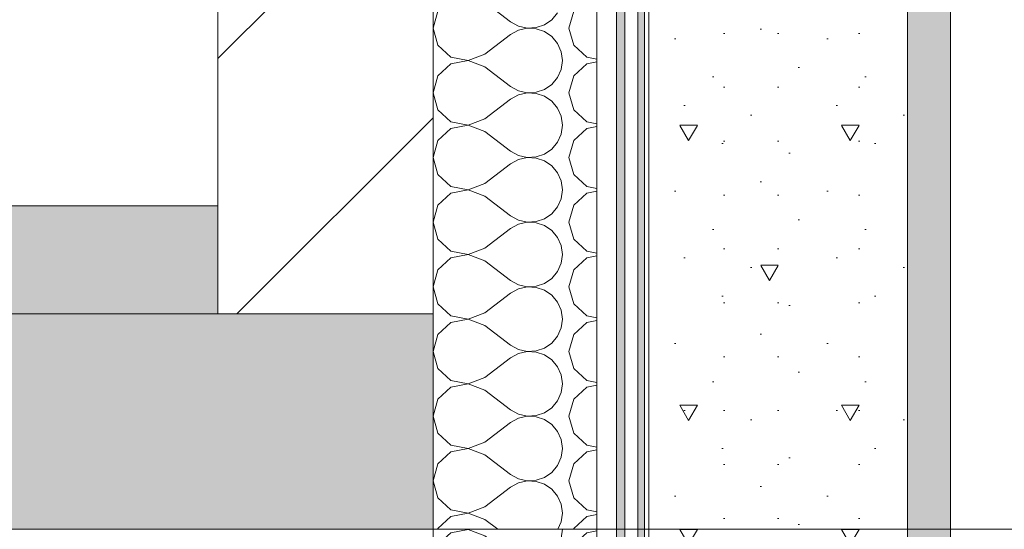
# Model space of a CAD drawing. Header units: millimetres. Extents: x -7244646 to -5701154, y 5723682 to 6071635.
# Tile 353 of 656: x -6357556 to -6356643, y 5765609 to 5766082. Entities that reach past the tile are written whole.
import ezdxf

# ---------------------------------------------------------------- set-up
doc = ezdxf.new("R2010")
doc.units = ezdxf.units.MM
doc.header["$MEASUREMENT"] = 0
doc.set_wipeout_variables(frame=1)
doc.linetypes.add('Wipeout_Contour', pattern=[1000, 0, -1000])
for name, color, linetype, lineweight in [('0_Ном._пера__1', 7, 'Continuous', 0), ('0_Ном._пера__120', 7, 'Continuous', 0), ('0_Ном._пера__141', 7, 'Continuous', 5), ('0_Ном._пера__2', 8, 'Continuous', 15), ('0_Ном._пера__21', 7, 'Continuous', 5)]:
    doc.layers.add(name, color=color, linetype=linetype, lineweight=lineweight)
doc.layers.add('0_Ном._пера__166', color=7, linetype='Continuous', lineweight=5, true_color=0x97cbff)

# ---------------------------------------------------------------- blocks, each defined once
blk = doc.blocks.new('*X250', base_point=(-7387333.12, 5739809.18))
at = {"layer": '0_Ном._пера__1', "color": 7, "linetype": 'Continuous', "lineweight": 0}
for p, q in [((-6357140.06, 5765609.06), (-6357156.17, 5765606.01)), ((-6357124.75, 5765603.18), (-6357140.06, 5765609.06)), ((-6357053.89, 5765600.98), (-6357052.75, 5765609.18)), ((-6357020.66, 5765607.81), (-6357030.17, 5765606.01)), ((-6357156.17, 5765606.01), (-6357168.27, 5765594.95)), ((-6357124.75, 5765603.18), (-6357100.75, 5765585.18)), ((-6357057.23, 5765593.41), (-6357053.89, 5765600.98)), ((-6357030.17, 5765606.01), (-6357042.27, 5765594.95)), ((-6357168.27, 5765594.95), (-6357172.75, 5765579.18)), ((-6357062.51, 5765587.03), (-6357057.23, 5765593.41)), ((-6357042.27, 5765594.95), (-6357046.75, 5765579.18)), ((-6357100.75, 5765585.18), (-6357093.51, 5765581.17)), ((-6357093.51, 5765581.17), (-6357085.45, 5765579.3)), ((-6357085.45, 5765579.3), (-6357077.18, 5765579.7)), ((-6357077.18, 5765579.7), (-6357069.34, 5765582.35)), ((-6357069.34, 5765582.35), (-6357062.51, 5765587.03)), ((-6357172.75, 5765579.18), (-6357168.27, 5765563.41)), ((-6357124.75, 5765555.18), (-6357100.75, 5765573.18)), ((-6357093.51, 5765577.19), (-6357100.75, 5765573.18)), ((-6357085.45, 5765579.06), (-6357093.51, 5765577.19)), ((-6357077.18, 5765578.66), (-6357085.45, 5765579.06)), ((-6357069.34, 5765576.01), (-6357077.18, 5765578.66)), ((-6357062.51, 5765571.33), (-6357069.34, 5765576.01)), ((-6357057.23, 5765564.95), (-6357062.51, 5765571.33)), ((-6357046.75, 5765579.18), (-6357042.27, 5765563.41)), ((-6357168.27, 5765563.41), (-6357156.17, 5765552.35)), ((-6357053.89, 5765557.38), (-6357057.23, 5765564.95)), ((-6357042.27, 5765563.41), (-6357030.17, 5765552.35)), ((-6357156.17, 5765552.35), (-6357140.06, 5765549.3)), ((-6357140.06, 5765549.3), (-6357124.75, 5765555.18)), ((-6357052.75, 5765549.18), (-6357053.89, 5765557.38)), ((-6357030.17, 5765552.35), (-6357020.66, 5765550.55)), ((-6357156.17, 5765546.01), (-6357168.27, 5765534.95)), ((-6357140.06, 5765549.06), (-6357156.17, 5765546.01)), ((-6357124.75, 5765543.18), (-6357140.06, 5765549.06)), ((-6357124.75, 5765543.18), (-6357100.75, 5765525.18)), ((-6357053.89, 5765540.98), (-6357052.75, 5765549.18)), ((-6357030.17, 5765546.01), (-6357042.27, 5765534.95)), ((-6357020.66, 5765547.81), (-6357030.17, 5765546.01)), ((-6357168.27, 5765534.95), (-6357172.75, 5765519.18)), ((-6357057.23, 5765533.41), (-6357053.89, 5765540.98)), ((-6357042.27, 5765534.95), (-6357046.75, 5765519.18)), ((-6357100.75, 5765525.18), (-6357093.51, 5765521.17)), ((-6357069.34, 5765522.35), (-6357062.51, 5765527.03)), ((-6357062.51, 5765527.03), (-6357057.23, 5765533.41)), ((-6357172.75, 5765519.18), (-6357168.27, 5765503.41)), ((-6357093.51, 5765517.19), (-6357100.75, 5765513.18)), ((-6357093.51, 5765521.17), (-6357085.45, 5765519.3)), ((-6357085.45, 5765519.06), (-6357093.51, 5765517.19)), ((-6357085.45, 5765519.3), (-6357077.18, 5765519.7)), ((-6357077.18, 5765518.66), (-6357085.45, 5765519.06)), ((-6357077.18, 5765519.7), (-6357069.34, 5765522.35)), ((-6357069.34, 5765516.01), (-6357077.18, 5765518.66)), ((-6357062.51, 5765511.33), (-6357069.34, 5765516.01)), ((-6357046.75, 5765519.18), (-6357042.27, 5765503.41)), ((-6357124.75, 5765495.18), (-6357100.75, 5765513.18)), ((-6357057.23, 5765504.95), (-6357062.51, 5765511.33)), ((-6357168.27, 5765503.41), (-6357156.17, 5765492.35)), ((-6357053.89, 5765497.38), (-6357057.23, 5765504.95)), ((-6357042.27, 5765503.41), (-6357030.17, 5765492.35)), ((-6357156.17, 5765492.35), (-6357140.06, 5765489.3)), ((-6357140.06, 5765489.06), (-6357156.17, 5765486.01)), ((-6357140.06, 5765489.3), (-6357124.75, 5765495.18)), ((-6357124.75, 5765483.18), (-6357140.06, 5765489.06)), ((-6357052.75, 5765489.18), (-6357053.89, 5765497.38)), ((-6357053.89, 5765480.98), (-6357052.75, 5765489.18)), ((-6357030.17, 5765492.35), (-6357020.66, 5765490.55)), ((-6357156.17, 5765486.01), (-6357168.27, 5765474.95)), ((-6357124.75, 5765483.18), (-6357100.75, 5765465.18)), ((-6357057.23, 5765473.41), (-6357053.89, 5765480.98)), ((-6357030.17, 5765486.01), (-6357042.27, 5765474.95)), ((-6357020.66, 5765487.81), (-6357030.17, 5765486.01)), ((-6357168.27, 5765474.95), (-6357172.75, 5765459.18)), ((-6357062.51, 5765467.03), (-6357057.23, 5765473.41)), ((-6357042.27, 5765474.95), (-6357046.75, 5765459.18)), ((-6357100.75, 5765465.18), (-6357093.51, 5765461.17)), ((-6357093.51, 5765461.17), (-6357085.45, 5765459.3)), ((-6357077.18, 5765459.7), (-6357069.34, 5765462.35)), ((-6357069.34, 5765462.35), (-6357062.51, 5765467.03)), ((-6357172.75, 5765459.18), (-6357168.27, 5765443.41)), ((-6357124.75, 5765435.18), (-6357100.75, 5765453.18)), ((-6357093.51, 5765457.19), (-6357100.75, 5765453.18)), ((-6357085.45, 5765459.06), (-6357093.51, 5765457.19)), ((-6357085.45, 5765459.3), (-6357077.18, 5765459.7)), ((-6357077.18, 5765458.66), (-6357085.45, 5765459.06)), ((-6357069.34, 5765456.01), (-6357077.18, 5765458.66)), ((-6357062.51, 5765451.33), (-6357069.34, 5765456.01)), ((-6357046.75, 5765459.18), (-6357042.27, 5765443.41)), ((-6357168.27, 5765443.41), (-6357156.17, 5765432.35)), ((-6357057.23, 5765444.95), (-6357062.51, 5765451.33)), ((-6357053.89, 5765437.38), (-6357057.23, 5765444.95)), ((-6357042.27, 5765443.41), (-6357030.17, 5765432.35)), ((-6357140.06, 5765429.3), (-6357124.75, 5765435.18)), ((-6357052.75, 5765429.18), (-6357053.89, 5765437.38)), ((-6357156.17, 5765426.01), (-6357168.27, 5765414.95)), ((-6357156.17, 5765432.35), (-6357140.06, 5765429.3)), ((-6357140.06, 5765429.06), (-6357156.17, 5765426.01)), ((-6357124.75, 5765423.18), (-6357140.06, 5765429.06)), ((-6357053.89, 5765420.98), (-6357052.75, 5765429.18)), ((-6357030.17, 5765426.01), (-6357042.27, 5765414.95)), ((-6357030.17, 5765432.35), (-6357020.66, 5765430.55)), ((-6357020.66, 5765427.81), (-6357030.17, 5765426.01)), ((-6357124.75, 5765423.18), (-6357100.75, 5765405.18)), ((-6357057.23, 5765413.41), (-6357053.89, 5765420.98)), ((-6357168.27, 5765414.95), (-6357172.75, 5765399.18)), ((-6357069.34, 5765402.35), (-6357062.51, 5765407.03)), ((-6357062.51, 5765407.03), (-6357057.23, 5765413.41)), ((-6357042.27, 5765414.95), (-6357046.75, 5765399.18)), ((-6357172.75, 5765399.18), (-6357168.27, 5765383.41)), ((-6357100.75, 5765405.18), (-6357093.51, 5765401.17)), ((-6357093.51, 5765397.19), (-6357100.75, 5765393.18)), ((-6357093.51, 5765401.17), (-6357085.45, 5765399.3)), ((-6357085.45, 5765399.06), (-6357093.51, 5765397.19)), ((-6357085.45, 5765399.3), (-6357077.18, 5765399.7)), ((-6357077.18, 5765398.66), (-6357085.45, 5765399.06)), ((-6357077.18, 5765399.7), (-6357069.34, 5765402.35)), ((-6357069.34, 5765396.01), (-6357077.18, 5765398.66)), ((-6357046.75, 5765399.18), (-6357042.27, 5765383.41)), ((-6357124.75, 5765375.18), (-6357100.75, 5765393.18)), ((-6357062.51, 5765391.33), (-6357069.34, 5765396.01)), ((-6357057.23, 5765384.95), (-6357062.51, 5765391.33)), ((-6357168.27, 5765383.41), (-6357156.17, 5765372.35)), ((-6357053.89, 5765377.38), (-6357057.23, 5765384.95)), ((-6357042.27, 5765383.41), (-6357030.17, 5765372.35)), ((-6357156.17, 5765372.35), (-6357140.06, 5765369.3)), ((-6357140.06, 5765369.3), (-6357124.75, 5765375.18)), ((-6357052.75, 5765369.18), (-6357053.89, 5765377.38)), ((-6357030.17, 5765372.35), (-6357020.66, 5765370.55)), ((-6357156.17, 5765366.01), (-6357168.27, 5765354.95)), ((-6357140.06, 5765369.06), (-6357156.17, 5765366.01)), ((-6357124.75, 5765363.18), (-6357140.06, 5765369.06)), ((-6357124.75, 5765363.18), (-6357100.75, 5765345.18)), ((-6357057.23, 5765353.41), (-6357053.89, 5765360.98)), ((-6357053.89, 5765360.98), (-6357052.75, 5765369.18)), ((-6357030.17, 5765366.01), (-6357042.27, 5765354.95)), ((-6357020.66, 5765367.81), (-6357030.17, 5765366.01)), ((-6357168.27, 5765354.95), (-6357172.75, 5765339.18)), ((-6357062.51, 5765347.03), (-6357057.23, 5765353.41)), ((-6357042.27, 5765354.95), (-6357046.75, 5765339.18)), ((-6357100.75, 5765345.18), (-6357093.51, 5765341.17)), ((-6357077.18, 5765339.7), (-6357069.34, 5765342.35)), ((-6357069.34, 5765342.35), (-6357062.51, 5765347.03)), ((-6357172.75, 5765339.18), (-6357168.27, 5765323.41)), ((-6357124.75, 5765315.18), (-6357100.75, 5765333.18)), ((-6357093.51, 5765337.19), (-6357100.75, 5765333.18)), ((-6357093.51, 5765341.17), (-6357085.45, 5765339.3)), ((-6357085.45, 5765339.06), (-6357093.51, 5765337.19)), ((-6357085.45, 5765339.3), (-6357077.18, 5765339.7)), ((-6357077.18, 5765338.66), (-6357085.45, 5765339.06)), ((-6357069.34, 5765336.01), (-6357077.18, 5765338.66)), ((-6357062.51, 5765331.33), (-6357069.34, 5765336.01)), ((-6357046.75, 5765339.18), (-6357042.27, 5765323.41)), ((-6357057.23, 5765324.95), (-6357062.51, 5765331.33)), ((-6357053.89, 5765317.38), (-6357057.23, 5765324.95)), ((-6357168.27, 5765323.41), (-6357156.17, 5765312.35)), ((-6357140.06, 5765309.3), (-6357124.75, 5765315.18)), ((-6357052.75, 5765309.18), (-6357053.89, 5765317.38)), ((-6357042.27, 5765323.41), (-6357030.17, 5765312.35)), ((-6357156.17, 5765312.35), (-6357140.06, 5765309.3)), ((-6357030.17, 5765312.35), (-6357020.66, 5765310.55))]:
    blk.add_line(p, q, dxfattribs=at)
blk = doc.blocks.new('Штриховка_53_3', base_point=(-7387333.12, 5739809.18))
at = {"color": 254, "linetype": 'Wipeout_Contour', "lineweight": 0, "ltscale": 34328576.57111322}
blk.add_wipeout([(-6357172.75, 5765609.18), (-6357172.75, 5765309.18), (-6357020.66, 5765309.18), (-6357020.66, 5765609.18)], dxfattribs=at)
at = {"layer": '0_Ном._пера__1', "color": 7, "linetype": 'Continuous', "lineweight": 0, "flags": 128}
blk.add_lwpolyline([(-6357172.75, 5765609.18), (-6357172.75, 5765309.18), (-6357020.66, 5765309.18), (-6357020.66, 5765609.18)], close=True, dxfattribs=at)
at = {"layer": '0_Ном._пера__1', "color": 7, "linetype": 'Continuous', "lineweight": 0}
blk.add_blockref('*X250', (-7387333.12, 5739809.18), dxfattribs=at)
blk = doc.blocks.new('*X260', base_point=(-7387333.12, 5739809.18))
at = {"layer": '0_Ном._пера__1', "color": 7, "linetype": 'Continuous', "lineweight": 0}
for p, q in [((-6357124.75, 5766098.18), (-6357100.75, 5766080.18)), ((-6357168.27, 5766089.95), (-6357172.75, 5766074.18)), ((-6357069.34, 5766077.35), (-6357062.51, 5766082.03)), ((-6357062.51, 5766082.03), (-6357057.23, 5766088.41)), ((-6357042.27, 5766089.95), (-6357046.75, 5766074.18)), ((-6357172.75, 5766074.18), (-6357168.27, 5766058.41)), ((-6357100.75, 5766080.18), (-6357093.51, 5766076.17)), ((-6357093.51, 5766076.17), (-6357085.45, 5766074.3)), ((-6357085.45, 5766074.06), (-6357093.51, 5766072.19)), ((-6357085.45, 5766074.3), (-6357077.18, 5766074.7)), ((-6357077.18, 5766073.66), (-6357085.45, 5766074.06)), ((-6357077.18, 5766074.7), (-6357069.34, 5766077.35)), ((-6357069.34, 5766071.01), (-6357077.18, 5766073.66)), ((-6357046.75, 5766074.18), (-6357042.27, 5766058.41)), ((-6357124.75, 5766050.18), (-6357100.75, 5766068.18)), ((-6357093.51, 5766072.19), (-6357100.75, 5766068.18)), ((-6357062.51, 5766066.33), (-6357069.34, 5766071.01)), ((-6357057.23, 5766059.95), (-6357062.51, 5766066.33)), ((-6357168.27, 5766058.41), (-6357156.17, 5766047.35)), ((-6357053.89, 5766052.38), (-6357057.23, 5766059.95)), ((-6357042.27, 5766058.41), (-6357030.17, 5766047.35)), ((-6357156.17, 5766047.35), (-6357140.06, 5766044.3)), ((-6357140.06, 5766044.3), (-6357124.75, 5766050.18)), ((-6357052.75, 5766044.18), (-6357053.89, 5766052.38)), ((-6357030.17, 5766047.35), (-6357020.66, 5766045.55)), ((-6357156.17, 5766041.01), (-6357168.27, 5766029.95)), ((-6357140.06, 5766044.06), (-6357156.17, 5766041.01)), ((-6357124.75, 5766038.18), (-6357140.06, 5766044.06)), ((-6357124.75, 5766038.18), (-6357100.75, 5766020.18)), ((-6357053.89, 5766035.98), (-6357052.75, 5766044.18)), ((-6357030.17, 5766041.01), (-6357042.27, 5766029.95)), ((-6357020.66, 5766042.81), (-6357030.17, 5766041.01)), ((-6357168.27, 5766029.95), (-6357172.75, 5766014.18)), ((-6357062.51, 5766022.03), (-6357057.23, 5766028.41)), ((-6357057.23, 5766028.41), (-6357053.89, 5766035.98)), ((-6357042.27, 5766029.95), (-6357046.75, 5766014.18)), ((-6357100.75, 5766020.18), (-6357093.51, 5766016.17)), ((-6357069.34, 5766017.35), (-6357062.51, 5766022.03)), ((-6357172.75, 5766014.18), (-6357168.27, 5765998.41)), ((-6357093.51, 5766012.19), (-6357100.75, 5766008.18)), ((-6357093.51, 5766016.17), (-6357085.45, 5766014.3)), ((-6357085.45, 5766014.06), (-6357093.51, 5766012.19)), ((-6357085.45, 5766014.3), (-6357077.18, 5766014.7)), ((-6357077.18, 5766013.66), (-6357085.45, 5766014.06)), ((-6357077.18, 5766014.7), (-6357069.34, 5766017.35)), ((-6357069.34, 5766011.01), (-6357077.18, 5766013.66)), ((-6357062.51, 5766006.33), (-6357069.34, 5766011.01)), ((-6357046.75, 5766014.18), (-6357042.27, 5765998.41)), ((-6357124.75, 5765990.18), (-6357100.75, 5766008.18)), ((-6357057.23, 5765999.95), (-6357062.51, 5766006.33)), ((-6357053.89, 5765992.38), (-6357057.23, 5765999.95)), ((-6357168.27, 5765998.41), (-6357156.17, 5765987.35)), ((-6357052.75, 5765984.18), (-6357053.89, 5765992.38)), ((-6357042.27, 5765998.41), (-6357030.17, 5765987.35)), ((-6357156.17, 5765987.35), (-6357140.06, 5765984.3)), ((-6357140.06, 5765984.06), (-6357156.17, 5765981.01)), ((-6357140.06, 5765984.3), (-6357124.75, 5765990.18)), ((-6357124.75, 5765978.18), (-6357140.06, 5765984.06)), ((-6357053.89, 5765975.98), (-6357052.75, 5765984.18)), ((-6357030.17, 5765987.35), (-6357020.66, 5765985.55)), ((-6357020.66, 5765982.81), (-6357030.17, 5765981.01)), ((-6357156.17, 5765981.01), (-6357168.27, 5765969.95)), ((-6357124.75, 5765978.18), (-6357100.75, 5765960.18)), ((-6357057.23, 5765968.41), (-6357053.89, 5765975.98)), ((-6357030.17, 5765981.01), (-6357042.27, 5765969.95)), ((-6357168.27, 5765969.95), (-6357172.75, 5765954.18)), ((-6357062.51, 5765962.03), (-6357057.23, 5765968.41)), ((-6357042.27, 5765969.95), (-6357046.75, 5765954.18)), ((-6357172.75, 5765954.18), (-6357168.27, 5765938.41)), ((-6357100.75, 5765960.18), (-6357093.51, 5765956.17)), ((-6357093.51, 5765956.17), (-6357085.45, 5765954.3)), ((-6357085.45, 5765954.3), (-6357077.18, 5765954.7)), ((-6357077.18, 5765954.7), (-6357069.34, 5765957.35)), ((-6357069.34, 5765957.35), (-6357062.51, 5765962.03)), ((-6357046.75, 5765954.18), (-6357042.27, 5765938.41)), ((-6357124.75, 5765930.18), (-6357100.75, 5765948.18)), ((-6357093.51, 5765952.19), (-6357100.75, 5765948.18)), ((-6357085.45, 5765954.06), (-6357093.51, 5765952.19)), ((-6357077.18, 5765953.66), (-6357085.45, 5765954.06)), ((-6357069.34, 5765951.01), (-6357077.18, 5765953.66)), ((-6357062.51, 5765946.33), (-6357069.34, 5765951.01)), ((-6357057.23, 5765939.95), (-6357062.51, 5765946.33)), ((-6357168.27, 5765938.41), (-6357156.17, 5765927.35)), ((-6357053.89, 5765932.38), (-6357057.23, 5765939.95)), ((-6357042.27, 5765938.41), (-6357030.17, 5765927.35)), ((-6357156.17, 5765927.35), (-6357140.06, 5765924.3)), ((-6357140.06, 5765924.3), (-6357124.75, 5765930.18)), ((-6357052.75, 5765924.18), (-6357053.89, 5765932.38)), ((-6357030.17, 5765927.35), (-6357020.66, 5765925.55)), ((-6357156.17, 5765921.01), (-6357168.27, 5765909.95)), ((-6357140.06, 5765924.06), (-6357156.17, 5765921.01)), ((-6357124.75, 5765918.18), (-6357140.06, 5765924.06)), ((-6357124.75, 5765918.18), (-6357100.75, 5765900.18)), ((-6357053.89, 5765915.98), (-6357052.75, 5765924.18)), ((-6357030.17, 5765921.01), (-6357042.27, 5765909.95)), ((-6357020.66, 5765922.81), (-6357030.17, 5765921.01)), ((-6357168.27, 5765909.95), (-6357172.75, 5765894.18)), ((-6357057.23, 5765908.41), (-6357053.89, 5765915.98)), ((-6357042.27, 5765909.95), (-6357046.75, 5765894.18)), ((-6357100.75, 5765900.18), (-6357093.51, 5765896.17)), ((-6357069.34, 5765897.35), (-6357062.51, 5765902.03)), ((-6357062.51, 5765902.03), (-6357057.23, 5765908.41)), ((-6357172.75, 5765894.18), (-6357168.27, 5765878.41)), ((-6357093.51, 5765892.19), (-6357100.75, 5765888.18)), ((-6357093.51, 5765896.17), (-6357085.45, 5765894.3)), ((-6357085.45, 5765894.06), (-6357093.51, 5765892.19)), ((-6357085.45, 5765894.3), (-6357077.18, 5765894.7)), ((-6357077.18, 5765893.66), (-6357085.45, 5765894.06)), ((-6357077.18, 5765894.7), (-6357069.34, 5765897.35)), ((-6357069.34, 5765891.01), (-6357077.18, 5765893.66)), ((-6357062.51, 5765886.33), (-6357069.34, 5765891.01)), ((-6357046.75, 5765894.18), (-6357042.27, 5765878.41)), ((-6357124.75, 5765870.18), (-6357100.75, 5765888.18)), ((-6357057.23, 5765879.95), (-6357062.51, 5765886.33)), ((-6357168.27, 5765878.41), (-6357156.17, 5765867.35)), ((-6357053.89, 5765872.38), (-6357057.23, 5765879.95)), ((-6357052.75, 5765864.18), (-6357053.89, 5765872.38)), ((-6357042.27, 5765878.41), (-6357030.17, 5765867.35)), ((-6357156.17, 5765867.35), (-6357140.06, 5765864.3)), ((-6357140.06, 5765864.06), (-6357156.17, 5765861.01)), ((-6357140.06, 5765864.3), (-6357124.75, 5765870.18)), ((-6357124.75, 5765858.18), (-6357140.06, 5765864.06)), ((-6357053.89, 5765855.98), (-6357052.75, 5765864.18)), ((-6357030.17, 5765867.35), (-6357020.66, 5765865.55)), ((-6357020.66, 5765862.81), (-6357030.17, 5765861.01)), ((-6357156.17, 5765861.01), (-6357168.27, 5765849.95)), ((-6357124.75, 5765858.18), (-6357100.75, 5765840.18)), ((-6357057.23, 5765848.41), (-6357053.89, 5765855.98)), ((-6357030.17, 5765861.01), (-6357042.27, 5765849.95)), ((-6357168.27, 5765849.95), (-6357172.75, 5765834.18)), ((-6357062.51, 5765842.03), (-6357057.23, 5765848.41)), ((-6357042.27, 5765849.95), (-6357046.75, 5765834.18)), ((-6357100.75, 5765840.18), (-6357093.51, 5765836.17)), ((-6357093.51, 5765836.17), (-6357085.45, 5765834.3)), ((-6357077.18, 5765834.7), (-6357069.34, 5765837.35)), ((-6357069.34, 5765837.35), (-6357062.51, 5765842.03)), ((-6357172.75, 5765834.18), (-6357168.27, 5765818.41)), ((-6357124.75, 5765810.18), (-6357100.75, 5765828.18)), ((-6357093.51, 5765832.19), (-6357100.75, 5765828.18)), ((-6357085.45, 5765834.06), (-6357093.51, 5765832.19)), ((-6357085.45, 5765834.3), (-6357077.18, 5765834.7)), ((-6357077.18, 5765833.66), (-6357085.45, 5765834.06)), ((-6357069.34, 5765831.01), (-6357077.18, 5765833.66)), ((-6357062.51, 5765826.33), (-6357069.34, 5765831.01)), ((-6357057.23, 5765819.95), (-6357062.51, 5765826.33)), ((-6357046.75, 5765834.18), (-6357042.27, 5765818.41)), ((-6357168.27, 5765818.41), (-6357156.17, 5765807.35)), ((-6357053.89, 5765812.38), (-6357057.23, 5765819.95)), ((-6357042.27, 5765818.41), (-6357030.17, 5765807.35)), ((-6357140.06, 5765804.3), (-6357124.75, 5765810.18)), ((-6357052.75, 5765804.18), (-6357053.89, 5765812.38)), ((-6357156.17, 5765801.01), (-6357168.27, 5765789.95)), ((-6357156.17, 5765807.35), (-6357140.06, 5765804.3)), ((-6357140.06, 5765804.06), (-6357156.17, 5765801.01)), ((-6357124.75, 5765798.18), (-6357140.06, 5765804.06)), ((-6357053.89, 5765795.98), (-6357052.75, 5765804.18)), ((-6357030.17, 5765801.01), (-6357042.27, 5765789.95)), ((-6357030.17, 5765807.35), (-6357020.66, 5765805.55)), ((-6357020.66, 5765802.81), (-6357030.17, 5765801.01)), ((-6357168.27, 5765789.95), (-6357172.75, 5765774.18)), ((-6357124.75, 5765798.18), (-6357100.75, 5765780.18)), ((-6357057.23, 5765788.41), (-6357053.89, 5765795.98)), ((-6357042.27, 5765789.95), (-6357046.75, 5765774.18)), ((-6357069.34, 5765777.35), (-6357062.51, 5765782.03)), ((-6357062.51, 5765782.03), (-6357057.23, 5765788.41)), ((-6357172.75, 5765774.18), (-6357168.27, 5765758.41)), ((-6357100.75, 5765780.18), (-6357093.51, 5765776.17)), ((-6357093.51, 5765772.19), (-6357100.75, 5765768.18)), ((-6357093.51, 5765776.17), (-6357085.45, 5765774.3)), ((-6357085.45, 5765774.06), (-6357093.51, 5765772.19)), ((-6357085.45, 5765774.3), (-6357077.18, 5765774.7)), ((-6357077.18, 5765773.66), (-6357085.45, 5765774.06)), ((-6357077.18, 5765774.7), (-6357069.34, 5765777.35)), ((-6357069.34, 5765771.01), (-6357077.18, 5765773.66)), ((-6357046.75, 5765774.18), (-6357042.27, 5765758.41)), ((-6357124.75, 5765750.18), (-6357100.75, 5765768.18)), ((-6357062.51, 5765766.33), (-6357069.34, 5765771.01)), ((-6357057.23, 5765759.95), (-6357062.51, 5765766.33)), ((-6357168.27, 5765758.41), (-6357156.17, 5765747.35)), ((-6357053.89, 5765752.38), (-6357057.23, 5765759.95)), ((-6357042.27, 5765758.41), (-6357030.17, 5765747.35)), ((-6357156.17, 5765747.35), (-6357140.06, 5765744.3)), ((-6357140.06, 5765744.06), (-6357156.17, 5765741.01)), ((-6357140.06, 5765744.3), (-6357124.75, 5765750.18)), ((-6357124.75, 5765738.18), (-6357140.06, 5765744.06)), ((-6357052.75, 5765744.18), (-6357053.89, 5765752.38)), ((-6357053.89, 5765735.98), (-6357052.75, 5765744.18)), ((-6357030.17, 5765747.35), (-6357020.66, 5765745.55)), ((-6357156.17, 5765741.01), (-6357168.27, 5765729.95)), ((-6357124.75, 5765738.18), (-6357100.75, 5765720.18)), ((-6357057.23, 5765728.41), (-6357053.89, 5765735.98)), ((-6357030.17, 5765741.01), (-6357042.27, 5765729.95)), ((-6357020.66, 5765742.81), (-6357030.17, 5765741.01)), ((-6357168.27, 5765729.95), (-6357172.75, 5765714.18)), ((-6357062.51, 5765722.03), (-6357057.23, 5765728.41)), ((-6357042.27, 5765729.95), (-6357046.75, 5765714.18)), ((-6357100.75, 5765720.18), (-6357093.51, 5765716.17)), ((-6357077.18, 5765714.7), (-6357069.34, 5765717.35)), ((-6357069.34, 5765717.35), (-6357062.51, 5765722.03)), ((-6357172.75, 5765714.18), (-6357168.27, 5765698.41)), ((-6357124.75, 5765690.18), (-6357100.75, 5765708.18)), ((-6357093.51, 5765712.19), (-6357100.75, 5765708.18)), ((-6357093.51, 5765716.17), (-6357085.45, 5765714.3)), ((-6357085.45, 5765714.06), (-6357093.51, 5765712.19)), ((-6357085.45, 5765714.3), (-6357077.18, 5765714.7)), ((-6357077.18, 5765713.66), (-6357085.45, 5765714.06)), ((-6357069.34, 5765711.01), (-6357077.18, 5765713.66)), ((-6357062.51, 5765706.33), (-6357069.34, 5765711.01)), ((-6357046.75, 5765714.18), (-6357042.27, 5765698.41)), ((-6357168.27, 5765698.41), (-6357156.17, 5765687.35)), ((-6357057.23, 5765699.95), (-6357062.51, 5765706.33)), ((-6357053.89, 5765692.38), (-6357057.23, 5765699.95)), ((-6357042.27, 5765698.41), (-6357030.17, 5765687.35)), ((-6357140.06, 5765684.3), (-6357124.75, 5765690.18)), ((-6357052.75, 5765684.18), (-6357053.89, 5765692.38)), ((-6357156.17, 5765681.01), (-6357168.27, 5765669.95)), ((-6357156.17, 5765687.35), (-6357140.06, 5765684.3)), ((-6357140.06, 5765684.06), (-6357156.17, 5765681.01)), ((-6357124.75, 5765678.18), (-6357140.06, 5765684.06)), ((-6357053.89, 5765675.98), (-6357052.75, 5765684.18)), ((-6357030.17, 5765681.01), (-6357042.27, 5765669.95)), ((-6357030.17, 5765687.35), (-6357020.66, 5765685.55)), ((-6357020.66, 5765682.81), (-6357030.17, 5765681.01)), ((-6357124.75, 5765678.18), (-6357100.75, 5765660.18)), ((-6357057.23, 5765668.41), (-6357053.89, 5765675.98)), ((-6357168.27, 5765669.95), (-6357172.75, 5765654.18)), ((-6357069.34, 5765657.35), (-6357062.51, 5765662.03)), ((-6357062.51, 5765662.03), (-6357057.23, 5765668.41)), ((-6357042.27, 5765669.95), (-6357046.75, 5765654.18)), ((-6357172.75, 5765654.18), (-6357168.27, 5765638.41)), ((-6357100.75, 5765660.18), (-6357093.51, 5765656.17)), ((-6357093.51, 5765656.17), (-6357085.45, 5765654.3)), ((-6357085.45, 5765654.06), (-6357093.51, 5765652.19)), ((-6357085.45, 5765654.3), (-6357077.18, 5765654.7)), ((-6357077.18, 5765653.66), (-6357085.45, 5765654.06)), ((-6357077.18, 5765654.7), (-6357069.34, 5765657.35)), ((-6357069.34, 5765651.01), (-6357077.18, 5765653.66)), ((-6357046.75, 5765654.18), (-6357042.27, 5765638.41)), ((-6357124.75, 5765630.18), (-6357100.75, 5765648.18)), ((-6357093.51, 5765652.19), (-6357100.75, 5765648.18)), ((-6357062.51, 5765646.33), (-6357069.34, 5765651.01)), ((-6357057.23, 5765639.95), (-6357062.51, 5765646.33)), ((-6357168.27, 5765638.41), (-6357156.17, 5765627.35)), ((-6357053.89, 5765632.38), (-6357057.23, 5765639.95)), ((-6357042.27, 5765638.41), (-6357030.17, 5765627.35)), ((-6357156.17, 5765627.35), (-6357140.06, 5765624.3)), ((-6357140.06, 5765624.3), (-6357124.75, 5765630.18)), ((-6357052.75, 5765624.18), (-6357053.89, 5765632.38)), ((-6357030.17, 5765627.35), (-6357020.66, 5765625.55)), ((-6357156.17, 5765621.01), (-6357168.27, 5765609.95)), ((-6357140.06, 5765624.06), (-6357156.17, 5765621.01)), ((-6357124.75, 5765618.18), (-6357140.06, 5765624.06)), ((-6357124.75, 5765618.18), (-6357112.75, 5765609.18)), ((-6357053.89, 5765615.98), (-6357052.75, 5765624.18)), ((-6357030.17, 5765621.01), (-6357042.27, 5765609.95)), ((-6357020.66, 5765622.81), (-6357030.17, 5765621.01)), ((-6357168.27, 5765609.95), (-6357168.49, 5765609.18)), ((-6357056.89, 5765609.18), (-6357053.89, 5765615.98)), ((-6357042.27, 5765609.95), (-6357042.49, 5765609.18))]:
    blk.add_line(p, q, dxfattribs=at)
blk = doc.blocks.new('Штриховка_58_3', base_point=(-7387333.12, 5739809.18))
at = {"color": 254, "linetype": 'Wipeout_Contour', "lineweight": 0, "ltscale": 34330162.07857427}
blk.add_wipeout([(-6357172.75, 5766489.18), (-6357172.75, 5765609.18), (-6357020.66, 5765609.18), (-6357020.66, 5766489.18)], dxfattribs=at)
at = {"layer": '0_Ном._пера__1', "color": 7, "linetype": 'Continuous', "lineweight": 0, "flags": 128}
blk.add_lwpolyline([(-6357172.75, 5766489.18), (-6357172.75, 5765609.18), (-6357020.66, 5765609.18), (-6357020.66, 5766489.18)], close=True, dxfattribs=at)
at = {"layer": '0_Ном._пера__1', "color": 7, "linetype": 'Continuous', "lineweight": 0}
blk.add_blockref('*X260', (-7387333.12, 5739809.18), dxfattribs=at)

msp = doc.modelspace()

# ---------------------------------------------------------------- hatches: boundary and pattern name
at = {"layer": '0_Ном._пера__1', "linetype": 'Continuous', "lineweight": 0, "true_color": 0x000000}
for points in [[(-6365512.512, 5765809.18), (-6357372.32, 5765809.18), (-6357372.32, 5765909.18), (-6365512.512, 5765909.18)], [(-6356976.657, 5762459.18), (-6356976.657, 5765609.18), (-6356982.657, 5765609.18), (-6356982.657, 5762459.18)]]:
    msp.add_hatch(color=18, dxfattribs=at).paths.add_polyline_path(points)
at = {"layer": '0_Ном._пера__166', "linetype": 'Continuous', "lineweight": 0, "true_color": 0x0f1419}
msp.add_hatch(color=168, dxfattribs=at).paths.add_polyline_path([(-6356732.657, 5762459.18), (-6356732.657, 5765609.18), (-6356692.657, 5765609.18), (-6356692.657, 5762459.18)])

# ---------------------------------------------------------------- linework, layer by layer
at = {"layer": '0_Ном._пера__1', "color": 7, "linetype": 'Continuous', "lineweight": 0, "flags": 128}
for points in [[(-6356976.657, 5762459.18), (-6356976.657, 5765609.18), (-6356982.657, 5765609.18), (-6356982.657, 5762459.18)], [(-6356732.657, 5762459.18), (-6356732.657, 5765609.18), (-6356692.657, 5765609.18), (-6356692.657, 5762459.18)]]:
    msp.add_lwpolyline(points, close=True, dxfattribs=at)
at = {"layer": '0_Ном._пера__120', "color": 7, "linetype": 'Continuous', "lineweight": 0, "flags": 128}
msp.add_lwpolyline([(-6365512.512, 5765809.18), (-6357372.32, 5765809.18), (-6357372.32, 5765909.18), (-6365512.512, 5765909.18)], close=True, dxfattribs=at)

# ---------------------------------------------------------------- wipeouts: each hides what was drawn before it
at = {"color": 254, "linetype": 'Wipeout_Contour', "lineweight": 0, "ltscale": 34324495.8823598}
msp.add_wipeout([(-6357020.657, 5762459.18), (-6357020.657, 5765609.18), (-6357002.657, 5765609.18), (-6357002.657, 5762459.18)], dxfattribs=at)

# ---------------------------------------------------------------- next in the draw order: hatches: boundary and pattern name
at = {"layer": '0_Ном._пера__1', "linetype": 'Continuous', "lineweight": 0, "true_color": 0x000000}
msp.add_hatch(color=18, dxfattribs=at).paths.add_polyline_path([(-6356994.657, 5762459.18), (-6356994.657, 5765609.18), (-6357002.657, 5765609.18), (-6357002.657, 5762459.18)])

# ---------------------------------------------------------------- next in the draw order: linework, layer by layer
at = {"layer": '0_Ном._пера__1', "color": 7, "linetype": 'Continuous', "lineweight": 0, "flags": 128}
for points in [[(-6357020.657, 5762459.18), (-6357020.657, 5765609.18), (-6357002.657, 5765609.18), (-6357002.657, 5762459.18)], [(-6356994.657, 5762459.18), (-6356994.657, 5765609.18), (-6357002.657, 5765609.18), (-6357002.657, 5762459.18)]]:
    msp.add_lwpolyline(points, close=True, dxfattribs=at)

# ---------------------------------------------------------------- next in the draw order: wipeouts: each hides what was drawn before it
at = {"color": 254, "linetype": 'Wipeout_Contour', "lineweight": 0, "ltscale": 34324386.24247684}
msp.add_wipeout([(-6356972.657, 5762459.18), (-6356972.657, 5765609.18), (-6356976.657, 5765609.18), (-6356976.657, 5762459.18)], dxfattribs=at)
at = {"color": 254, "linetype": 'Wipeout_Contour', "lineweight": 0, "ltscale": 34323343.19309916}
msp.add_wipeout([(-6356692.657, 5762459.18), (-6356692.657, 5765609.18), (-6356552.657, 5765609.18), (-6356552.657, 5762459.18)], dxfattribs=at)

# ---------------------------------------------------------------- next in the draw order: linework, layer by layer
at = {"layer": '0_Ном._пера__1', "color": 7, "linetype": 'Continuous', "lineweight": 0, "flags": 128}
for points in [[(-6356972.657, 5762459.18), (-6356972.657, 5765609.18), (-6356976.657, 5765609.18), (-6356976.657, 5762459.18)], [(-6356692.657, 5762459.18), (-6356692.657, 5765609.18), (-6356552.657, 5765609.18), (-6356552.657, 5762459.18)]]:
    msp.add_lwpolyline(points, close=True, dxfattribs=at)

# ---------------------------------------------------------------- next in the draw order: block references
at = {"layer": '0_Ном._пера__1', "color": 7, "linetype": 'Continuous', "lineweight": 0}
msp.add_blockref('Штриховка_53_3', (-7387333.115, 5739809.18), dxfattribs=at)

# ---------------------------------------------------------------- next in the draw order: wipeouts: each hides what was drawn before it
at = {"color": 254, "linetype": 'Wipeout_Contour', "lineweight": 0, "ltscale": 34324427.72757685}
msp.add_wipeout([(-6356994.657, 5762459.18), (-6356994.657, 5765609.18), (-6356982.657, 5765609.18), (-6356982.657, 5762459.18)], dxfattribs=at)

# ---------------------------------------------------------------- next in the draw order: linework, layer by layer
at = {"layer": '0_Ном._пера__1', "color": 7, "linetype": 'Continuous', "lineweight": 0, "flags": 128}
msp.add_lwpolyline([(-6356994.657, 5762459.18), (-6356994.657, 5765609.18), (-6356982.657, 5765609.18), (-6356982.657, 5762459.18)], close=True, dxfattribs=at)

# ---------------------------------------------------------------- next in the draw order: wipeouts: each hides what was drawn before it
at = {"color": 254, "linetype": 'Wipeout_Contour', "lineweight": 0, "ltscale": 34332960.70781393}
msp.add_wipeout([(-6357020.657, 5765609.18), (-6357020.657, 5768759.18), (-6357002.657, 5768759.18), (-6357002.657, 5765609.18)], dxfattribs=at)
at = {"color": 254, "linetype": 'Wipeout_Contour', "lineweight": 0, "ltscale": 34327853.4789379}
msp.add_wipeout([(-6356732.657, 5765309.18), (-6356972.657, 5765309.18), (-6356972.657, 5765609.18), (-6356732.657, 5765609.18)], dxfattribs=at)

# ---------------------------------------------------------------- next in the draw order: hatches: boundary and pattern name
at = {"layer": '0_Ном._пера__1', "linetype": 'Continuous', "lineweight": 0, "true_color": 0x000000}
for points in [[(-6356994.657, 5765609.18), (-6356994.657, 5768759.18), (-6357002.657, 5768759.18), (-6357002.657, 5765609.18)], [(-6356976.657, 5765609.18), (-6356976.657, 5768759.18), (-6356982.657, 5768759.18), (-6356982.657, 5765609.18)]]:
    msp.add_hatch(color=18, dxfattribs=at).paths.add_polyline_path(points)
at = {"layer": '0_Ном._пера__166', "linetype": 'Continuous', "lineweight": 0, "true_color": 0x0f1419}
msp.add_hatch(color=168, dxfattribs=at).paths.add_polyline_path([(-6356732.657, 5765609.18), (-6356732.657, 5768759.18), (-6356692.657, 5768759.18), (-6356692.657, 5765609.18)])
at = {"layer": '0_Ном._пера__2', "linetype": 'Continuous', "lineweight": 15}
h = msp.add_hatch(dxfattribs=at)
h.set_pattern_fill('01_ЦП_СТЯЖКА_1_20_0003', color=8, style=0, pattern_type=2)
h.set_pattern_definition([(180, (-6356852.66, 5765219.18), (0, 259.8), [16.25, -133.75]), (180, (-6356927.66, 5765089.28), (0, 259.81), [16.25, -133.75]), (240, (-6356852.66, 5765219.18), (-225, 129.9), [16.25, -133.75]), (240, (-6357002.66, 5765219.18), (-225, 129.9), [16.25, -133.75]), (300, (-6356868.9, 5765219.18), (225, 129.9), [16.25, -133.75]), (300, (-6357018.9, 5765219.18), (225, 129.9), [16.25, -133.75]), (180, (-6356852.657, 5765194.18), (0, 50), [0, -50, 0, -75]), (225, (-6356877.657, 5765194.18), (-35.3553, 35.3553), [0, -37.5, 0, -62.5])])
h.paths.add_polyline_path([(-6356732.657, 5765309.18), (-6356972.657, 5765309.18), (-6356972.657, 5765609.18), (-6356732.657, 5765609.18)])

# ---------------------------------------------------------------- next in the draw order: linework, layer by layer
at = {"layer": '0_Ном._пера__1', "color": 7, "linetype": 'Continuous', "lineweight": 0, "flags": 128}
for points in [[(-6357020.657, 5765609.18), (-6357020.657, 5768759.18), (-6357002.657, 5768759.18), (-6357002.657, 5765609.18)], [(-6356994.657, 5765609.18), (-6356994.657, 5768759.18), (-6357002.657, 5768759.18), (-6357002.657, 5765609.18)], [(-6356976.657, 5765609.18), (-6356976.657, 5768759.18), (-6356982.657, 5768759.18), (-6356982.657, 5765609.18)], [(-6356732.657, 5765609.18), (-6356732.657, 5768759.18), (-6356692.657, 5768759.18), (-6356692.657, 5765609.18)], [(-6356732.657, 5765309.18), (-6356972.657, 5765309.18), (-6356972.657, 5765609.18), (-6356732.657, 5765609.18)]]:
    msp.add_lwpolyline(points, close=True, dxfattribs=at)

# ---------------------------------------------------------------- next in the draw order: block references
at = {"layer": '0_Ном._пера__1', "color": 7, "linetype": 'Continuous', "lineweight": 0}
msp.add_blockref('Штриховка_58_3', (-7387333.115, 5739809.18), dxfattribs=at)

# ---------------------------------------------------------------- next in the draw order: wipeouts: each hides what was drawn before it
at = {"color": 254, "linetype": 'Wipeout_Contour', "lineweight": 0, "ltscale": 34332892.56983465}
msp.add_wipeout([(-6356994.657, 5765609.18), (-6356994.657, 5768759.18), (-6356982.657, 5768759.18), (-6356982.657, 5765609.18)], dxfattribs=at)
at = {"color": 254, "linetype": 'Wipeout_Contour', "lineweight": 0, "ltscale": 34332851.09496289}
msp.add_wipeout([(-6356972.657, 5765609.18), (-6356972.657, 5768759.18), (-6356976.657, 5768759.18), (-6356976.657, 5765609.18)], dxfattribs=at)
at = {"color": 254, "linetype": 'Wipeout_Contour', "lineweight": 0, "ltscale": 34331808.30275983}
msp.add_wipeout([(-6356692.657, 5765609.18), (-6356692.657, 5768759.18), (-6356552.657, 5768759.18), (-6356552.657, 5765609.18)], dxfattribs=at)

# ---------------------------------------------------------------- next in the draw order: hatches: boundary and pattern name
at = {"layer": '0_Ном._пера__1', "linetype": 'Continuous', "lineweight": 0}
h = msp.add_hatch(dxfattribs=at)
h.set_pattern_fill('БЛОКИ_БЕТОННЫЕ_ЭФФЕКТИВН_7A', style=0, pattern_type=2)
h.set_pattern_definition([(45, (-7387333.12, 5739809.18), (-127.279217, 127.279217), [])])
h.paths.add_polyline_path([(-6357172.753, 5765809.18), (-6357172.753, 5766509.18), (-6357372.32, 5766509.18), (-6357372.32, 5765809.18)])
h = msp.add_hatch(dxfattribs=at)
h.set_pattern_fill('ЖЕЛЕЗОБЕТОН__PROJECT__0003', style=0, pattern_type=2)
h.set_pattern_definition([(45, (-7387333.12, 5739809.18), (-84.852814, 84.852814), []), (45, (-7387375.54, 5739851.61), (-84.852814, 84.852814), [90, -30, 0, -30])])
h.paths.add_polyline_path([(-6374834.353, 5765609.18), (-6357172.753, 5765609.18), (-6357172.753, 5765809.18), (-6374834.353, 5765809.18)])

# ---------------------------------------------------------------- next in the draw order: linework, layer by layer
at = {"layer": '0_Ном._пера__1', "color": 7, "linetype": 'Continuous', "lineweight": 0, "flags": 128}
for points in [[(-6356994.657, 5765609.18), (-6356994.657, 5768759.18), (-6356982.657, 5768759.18), (-6356982.657, 5765609.18)], [(-6356972.657, 5765609.18), (-6356972.657, 5768759.18), (-6356976.657, 5768759.18), (-6356976.657, 5765609.18)], [(-6356692.657, 5765609.18), (-6356692.657, 5768759.18), (-6356552.657, 5768759.18), (-6356552.657, 5765609.18)]]:
    msp.add_lwpolyline(points, close=True, dxfattribs=at)
at = {"layer": '0_Ном._пера__141', "color": 7, "linetype": 'Continuous', "lineweight": 5, "flags": 128}
msp.add_lwpolyline([(-6357172.753, 5765809.18), (-6357172.753, 5766509.18), (-6357372.32, 5766509.18), (-6357372.32, 5765809.18)], close=True, dxfattribs=at)
at = {"layer": '0_Ном._пера__21', "color": 7, "linetype": 'Continuous', "lineweight": 5, "flags": 128}
msp.add_lwpolyline([(-6374834.353, 5765609.18), (-6357172.753, 5765609.18), (-6357172.753, 5765809.18), (-6374834.353, 5765809.18)], close=True, dxfattribs=at)

# ---------------------------------------------------------------- next in the draw order: wipeouts: each hides what was drawn before it
at = {"color": 254, "linetype": 'Wipeout_Contour', "lineweight": 0, "ltscale": 34329439.01964454}
msp.add_wipeout([(-6356732.657, 5765609.18), (-6356972.657, 5765609.18), (-6356972.657, 5766489.18), (-6356732.657, 5766489.18)], dxfattribs=at)

# ---------------------------------------------------------------- next in the draw order: hatches: boundary and pattern name
at = {"layer": '0_Ном._пера__2', "linetype": 'Continuous', "lineweight": 15}
h = msp.add_hatch(dxfattribs=at)
h.set_pattern_fill('01_ЦП_СТЯЖКА_1_20_0003', color=8, style=0, pattern_type=2)
h.set_pattern_definition([(180, (-6356852.66, 5765594.18), (0, 259.81), [16.25, -133.75]), (180, (-6356927.66, 5765464.28), (0, 259.81), [16.25, -133.75]), (240, (-6356852.66, 5765594.18), (-225, 129.904), [16.25, -133.75]), (240, (-6357002.66, 5765594.18), (-225, 129.904), [16.25, -133.75]), (300, (-6356868.9, 5765594.18), (225, 129.904), [16.25, -133.75]), (300, (-6357018.9, 5765594.18), (225, 129.904), [16.25, -133.75]), (180, (-6356852.657, 5765569.18), (0, 50), [0, -50, 0, -75]), (225, (-6356877.657, 5765569.18), (-35.3553, 35.3553), [0, -37.5, 0, -62.5])])
h.paths.add_polyline_path([(-6356732.657, 5765609.18), (-6356972.657, 5765609.18), (-6356972.657, 5766489.18), (-6356732.657, 5766489.18)])

# ---------------------------------------------------------------- next in the draw order: linework, layer by layer
at = {"layer": '0_Ном._пера__1', "color": 7, "linetype": 'Continuous', "lineweight": 0, "flags": 128}
msp.add_lwpolyline([(-6356732.657, 5765609.18), (-6356972.657, 5765609.18), (-6356972.657, 5766489.18), (-6356732.657, 5766489.18)], close=True, dxfattribs=at)

doc.saveas('drawing.dxf')
